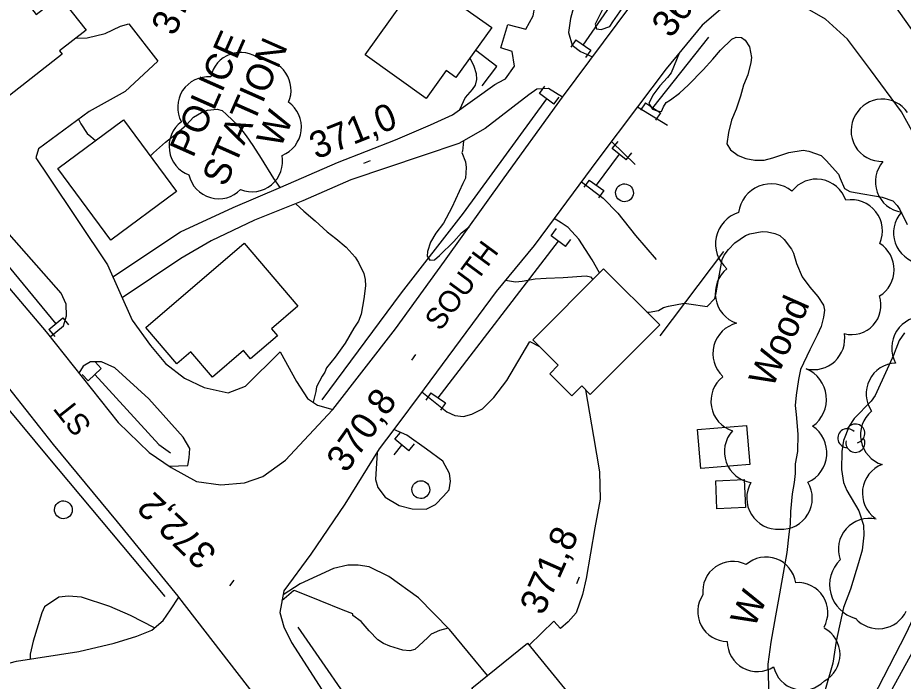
# Model space of a CAD drawing. Extents: x 287698 to 290158, y 5234163 to 5237182.
# Drawn here: x 289056.1 to 289155.5, y 5234872.4 to 5234946.9 of the extents above; entities that cross this region are included whole.
import ezdxf

# ---------------------------------------------------------------- set-up
doc = ezdxf.new("R2010")
doc.units = 0
for name, color, linetype in [('Niveau 1', 7, 'Continuous'), ('Niveau 19', 7, 'Continuous'), ('Niveau 2', 7, 'Continuous'), ('Niveau 21', 7, 'Continuous'), ('Niveau 26', 7, 'Continuous'), ('Niveau 3', 7, 'Continuous'), ('Niveau 31', 7, 'Continuous'), ('Niveau 36', 7, 'Continuous'), ('Niveau 37', 7, 'Continuous'), ('Niveau 4', 7, 'Continuous'), ('Niveau 44', 7, 'Continuous')]:
    doc.layers.add(name, color=color, linetype=linetype)

msp = doc.modelspace()

# ---------------------------------------------------------------- linework, layer by layer
at = {"layer": 'Niveau 1'}
for points in [[(289106.82, 5234942.37), (289106.86, 5234942.31), (289107.26, 5234941.47), (289107.53, 5234940.65), (289107.57, 5234939.95), (289107.42, 5234939.33), (289107.07, 5234938.86), (289106.3, 5234937.94), (289105.66, 5234936.57)], [(289106.09, 5234933.06), (289106, 5234931.94), (289105.92, 5234931.78)], [(289105.92, 5234931.78), (289106.34, 5234930.71), (289106.4, 5234930.1), (289106.35, 5234928.91), (289106.05, 5234928.29), (289104.8, 5234925.6), (289103.85, 5234923.85), (289103.01, 5234922.73), (289102.41, 5234921.71), (289102.06, 5234920.68), (289102.03, 5234920.13), (289102.32, 5234919.68), (289102.86, 5234919.72), (289103.4, 5234920.22), (289105.02, 5234921.77), (289105.87, 5234922.74), (289106.74, 5234923.43)], [(289133.48, 5234914.49), (289134.32, 5234915.38), (289134.47, 5234916.04), (289134.69, 5234917.3), (289135.14, 5234919.76), (289135.37, 5234920.26), (289135.85, 5234920.88), (289136.56, 5234921.62), (289137.76, 5234922.47), (289138.27, 5234922.63), (289139.66, 5234922.89), (289140.26, 5234922.86), (289141.08, 5234922.7), (289141.62, 5234922.44), (289142.13, 5234922), (289142.93, 5234920.94), (289143.15, 5234920.46), (289143.52, 5234919.31), (289144.14, 5234917.81), (289144.99, 5234916.64), (289145.89, 5234915.62), (289146.54, 5234914.63), (289146.64, 5234914.09), (289146.52, 5234913.29), (289146.26, 5234912.26), (289145.84, 5234911.27), (289145, 5234909.63), (289143.94, 5234907.4), (289143.71, 5234906.28), (289143.45, 5234904.55), (289143.37, 5234903.39), (289143.48, 5234902.36), (289143.65, 5234900.15), (289143.62, 5234898.21), (289143.37, 5234896.82), (289143.37, 5234895.75), (289143.25, 5234894.72), (289143.03, 5234893.48), (289142.83, 5234891.47), (289142.79, 5234890.05), (289142.64, 5234888.93), (289142.41, 5234886.89), (289142.11, 5234885.21), (289141.59, 5234882.25), (289141.15, 5234879.76), (289140.63, 5234876.81), (289140.28, 5234874.35), (289140.33, 5234873.15), (289140.39, 5234870.52)], [(289117.29, 5234917.74), (289119.87, 5234917.94), (289120.38, 5234917.81), (289120.63, 5234917.52)], [(289110.82, 5234917.46), (289111.95, 5234917.27), (289112.68, 5234917.35), (289114.14, 5234917.59), (289115.4, 5234917.67), (289117.29, 5234917.74)], [(289126.7, 5234913.86), (289126.95, 5234913.87), (289128.02, 5234914.05), (289128.56, 5234914.36), (289129.12, 5234914.54), (289130.9, 5234914.86), (289131.41, 5234914.77), (289133.48, 5234914.49)], [(289133.41, 5234914.5), (289133.41, 5234914.5)]]:
    msp.add_lwpolyline(points, dxfattribs=at)
at = {"layer": 'Niveau 19'}
for points in [[(289138.14, 5234965.8), (289136.4, 5234967.14), (289135.18, 5234967.25), (289133.64, 5234966.61), (289132.69, 5234965.11), (289129.29, 5234960.94), (289125.81, 5234958.36), (289123.36, 5234956.18), (289120.16, 5234951.97), (289118.78, 5234949.33), (289118.13, 5234946.82), (289117.91, 5234945.23), (289118.32, 5234943.82), (289119.23, 5234943.11), (289120.61, 5234942.52)], [(289110.67, 5234939.96), (289110.81, 5234940.05), (289111.84, 5234941.45), (289111.57, 5234943.12), (289110.3, 5234943.51), (289111.09, 5234946.13), (289113.11, 5234945.62), (289113.94, 5234947.11), (289114.12, 5234948.16), (289114.62, 5234950.95), (289114.6, 5234953.6), (289114.02, 5234955.65), (289112.88, 5234957.68), (289111.51, 5234959.24), (289109.62, 5234959.96), (289107.86, 5234960.07), (289106.32, 5234959.67), (289104.68, 5234959.1), (289103.47, 5234958.12), (289102.19, 5234956.23), (289100.51, 5234953.5)], [(289062.58, 5234944.6), (289063.86, 5234944.63), (289065.87, 5234945.12), (289067.58, 5234945.94), (289068.54, 5234946.22), (289071.77, 5234942.03), (289068.12, 5234938.63), (289064.07, 5234936.38), (289058.37, 5234932.17), (289058.09, 5234931.18), (289059.46, 5234929.13), (289066.13, 5234919.16), (289068.89, 5234912.95), (289070.95, 5234910.13), (289072.65, 5234908.1), (289074.79, 5234906.43), (289077, 5234905.39), (289079.7, 5234904.81), (289081.64, 5234905.54), (289085.51, 5234909.39), (289087.34, 5234906.08), (289088.59, 5234904.18), (289089.73, 5234903.41), (289091.45, 5234902.93)], [(289109.62, 5234939.4), (289110.67, 5234939.96)], [(289066.72, 5234917.83), (289074.34, 5234922.87), (289080.24, 5234925.61), (289085.58, 5234927.9), (289091.96, 5234930.65), (289098.49, 5234933.18), (289102.39, 5234934.87), (289104.88, 5234936.01), (289109.62, 5234939.4)], [(289117.22, 5234937.97), (289115.67, 5234938.97), (289114.34, 5234938.88), (289113.46, 5234938.25)], [(289113.46, 5234938.25), (289108.55, 5234934.45), (289105.59, 5234932.78), (289101.58, 5234931.43), (289093.44, 5234928.71), (289088.07, 5234926.34), (289082.65, 5234924.19), (289077.79, 5234921.86), (289074.36, 5234919.87), (289067.78, 5234915.45)], [(289125.65, 5234936.91), (289129.02, 5234934.85)], [(289125.4, 5234930.43), (289122.71, 5234933)], [(289119.35, 5234928.49), (289121.79, 5234926.64), (289123.44, 5234924.97), (289125.42, 5234922.45), (289127.73, 5234919.77)], [(289059.69, 5234911.09), (289061.21, 5234912.33), (289061.52, 5234913.44), (289061.49, 5234914.76), (289060.94, 5234915.98), (289054.27, 5234923.53), (289053.01, 5234923.91), (289052.06, 5234923.68), (289051.2, 5234923.1), (289050.72, 5234921.79)], [(289121.39, 5234918.28), (289120.57, 5234919.73), (289119.07, 5234922.05), (289117.88, 5234923.37), (289117.06, 5234923.88), (289116.29, 5234924.36)], [(289101.44, 5234904.9), (289104.24, 5234902.67), (289105.14, 5234902.24), (289106.09, 5234902.14), (289107.06, 5234902.41), (289108.26, 5234902.99), (289109.52, 5234904.27), (289110.99, 5234906.19), (289113.55, 5234910.57), (289114.63, 5234910.01)], [(289073.07, 5234896.57), (289075.16, 5234896.65), (289075.31, 5234897.52), (289075.37, 5234898.55), (289074.64, 5234899.83), (289070.78, 5234904.11), (289066.97, 5234907.6), (289065.45, 5234908.28), (289064.23, 5234908.29), (289063.39, 5234907.79), (289062.93, 5234907)], [(289119.79, 5234905.15), (289120.71, 5234899.88), (289121.37, 5234895.95), (289121.44, 5234892.85), (289120.87, 5234889.66), (289119.87, 5234883.97), (289119.49, 5234882.17), (289118.76, 5234880.12), (289117.85, 5234879.1), (289117.01, 5234878.34), (289116.26, 5234879.18), (289113.48, 5234876.48)], [(289096.4, 5234898.1), (289096.24, 5234895.06), (289096.48, 5234894.16), (289097.33, 5234893.1), (289098.89, 5234892.16), (289100.33, 5234891.78), (289101.93, 5234891.76), (289102.97, 5234892.25), (289103.85, 5234893.19), (289104.49, 5234893.93), (289104.66, 5234894.9), (289104.52, 5234895.73), (289103.79, 5234897.14), (289101.95, 5234898.46), (289099.73, 5234900.03), (289098.29, 5234900.7)], [(289108.8, 5234873.06), (289104.54, 5234878.22), (289101.06, 5234881.78), (289097.71, 5234884.18), (289095.5, 5234885.26), (289094.28, 5234885.47), (289093.12, 5234885.46), (289091.51, 5234885.07), (289087.75, 5234883.36), (289085.84, 5234882.11)], [(289039, 5234869.83), (289045.76, 5234872.04), (289055.91, 5234874.68), (289062.92, 5234875.75), (289066.89, 5234876.7), (289069.42, 5234877.47), (289071.11, 5234878.17), (289072.37, 5234879.23), (289073.22, 5234880.46), (289074.14, 5234881.87)]]:
    msp.add_lwpolyline(points, dxfattribs=at)
at = {"layer": 'Niveau 2'}
for points in [[(289122.03, 5234948.42), (289120.88, 5234946.18), (289121.04, 5234945.67), (289121.55, 5234945.58), (289122.54, 5234945.93), (289122.88, 5234946.44), (289124.45, 5234948.68)], [(289129.01, 5234940.2), (289128.15, 5234939.25), (289127.36, 5234938.22), (289126.91, 5234937.28), (289127.34, 5234936.63), (289127.86, 5234936.46), (289128.36, 5234936.39), (289128.55, 5234936.91), (289128.86, 5234937.4), (289129.36, 5234937.68), (289130.38, 5234938.43), (289131.36, 5234939.38), (289133.01, 5234941.04), (289134.12, 5234942.24), (289134.97, 5234943.25), (289136.23, 5234944.51), (289136.71, 5234944.73), (289137.33, 5234944.68), (289137.75, 5234944.39), (289138.22, 5234943.63), (289138.46, 5234942.45), (289138.36, 5234941.88), (289138.02, 5234940.5), (289137.55, 5234939.32), (289137.21, 5234938.1), (289136.71, 5234936.65), (289136.2, 5234935.4), (289135.86, 5234934.02), (289135.67, 5234932.73), (289136.1, 5234932.06), (289136.95, 5234931.45), (289137.82, 5234931.11), (289138.83, 5234930.93), (289139.86, 5234930.91), (289140.84, 5234931.19), (289142.63, 5234931.79), (289144.26, 5234932.05), (289144.89, 5234931.94), (289146.27, 5234931.43), (289146.84, 5234930.86), (289148.21, 5234929.34), (289148.41, 5234928.84), (289148.91, 5234927.75), (289149.49, 5234927.39), (289150.1, 5234927.28), (289153.12, 5234926.75), (289154.33, 5234926.35), (289154.81, 5234925.84), (289155.11, 5234925.38), (289155.93, 5234923.71)], [(289130.35, 5234942.99), (289129.43, 5234940.73), (289129.01, 5234940.2)], [(289070.93, 5234931.37), (289071.31, 5234931.73), (289072.64, 5234932.92), (289073.65, 5234933.72), (289075, 5234934.88), (289075.79, 5234935.72), (289076.7, 5234936.27), (289077.36, 5234936.52), (289078.43, 5234936.63), (289079.01, 5234936.47), (289079.51, 5234936.04), (289080.83, 5234934.77), (289081.71, 5234933.66)], [(289062.89, 5234935.51), (289063.15, 5234934.98), (289063.86, 5234933.92), (289064.25, 5234933.57), (289064.8, 5234933.12)], [(289081.71, 5234933.66), (289082.47, 5234932.57), (289083.37, 5234931.11), (289084.76, 5234928.84), (289085.5, 5234927.86)], [(289087.27, 5234926.02), (289088.19, 5234925.18), (289089.46, 5234924.09), (289090.79, 5234922.88), (289091.76, 5234922.12), (289092.92, 5234921.14), (289093.96, 5234920.02), (289094.3, 5234919.41), (289094.9, 5234918.21), (289095.07, 5234917.53), (289095.12, 5234916.81), (289094.93, 5234915.34), (289094.61, 5234913.63), (289094.32, 5234912.83), (289093.8, 5234912.05), (289092.81, 5234910.36), (289091.7, 5234908.8), (289090.74, 5234907.61), (289090.53, 5234907.1), (289090.25, 5234906.68), (289089.61, 5234905.48), (289089.52, 5234904.96), (289089.23, 5234903.75)], [(289155.64, 5234911.54), (289155.04, 5234910.67), (289154.64, 5234909.69), (289154.61, 5234909.62)], [(289154.61, 5234909.62), (289154.42, 5234909.1), (289153.7, 5234907.44), (289152.33, 5234904.5), (289151.89, 5234903.87), (289149.96, 5234901.9), (289149.41, 5234901.07), (289148.79, 5234899.44), (289148.58, 5234898.2), (289148.54, 5234896.18), (289148.79, 5234894.75), (289149.15, 5234893.84), (289150.49, 5234891.56), (289151.01, 5234889.95), (289151.08, 5234888.84), (289150.87, 5234887.14), (289150.46, 5234885.72), (289149.57, 5234882.77), (289148.79, 5234880.72), (289147.96, 5234876.92), (289147.58, 5234874.46), (289146.71, 5234871.46)], [(289071.42, 5234878.43), (289068.73, 5234879.8), (289066.41, 5234880.82), (289063.22, 5234881.85), (289061.74, 5234881.98), (289060.65, 5234881.86), (289059.05, 5234880.78), (289058.75, 5234880.09), (289057.77, 5234876.94), (289057.44, 5234875.48), (289057.44, 5234874.91)], [(289093.67, 5234880), (289092.61, 5234880.39), (289090.03, 5234881.46), (289087.14, 5234882.62), (289087.03, 5234882.56), (289085.72, 5234881.44)], [(289104.37, 5234878.4), (289103.41, 5234878.12), (289102.49, 5234877.72), (289102.07, 5234877.31), (289100.66, 5234876.01), (289100.08, 5234875.83), (289099.29, 5234875.91), (289097.82, 5234876.35), (289097.11, 5234876.68), (289096.49, 5234877.09), (289095.53, 5234878.09), (289094.63, 5234879.12), (289093.68, 5234879.82), (289093.67, 5234880)]]:
    msp.add_lwpolyline(points, dxfattribs=at)
at = {"layer": 'Niveau 21'}
for points in [[(289065.93, 5234814.28), (289080.43, 5234820.36), (289085.56, 5234822.15), (289095.57, 5234827.48), (289103.57, 5234831.83), (289105.46, 5234833.33), (289106.17, 5234834.93), (289106.24, 5234836.58), (289105.61, 5234838.24), (289104.03, 5234840.63), (289095.62, 5234852.75), (289088.9, 5234862.55), (289082.75, 5234870.74), (289074.14, 5234881.87), (289074.07, 5234881.96), (289067.25, 5234890.31), (289060.07, 5234898.99), (289052.35, 5234908.74), (289042.72, 5234920.95), (289033.65, 5234932.26), (289025.77, 5234942.63), (289016.04, 5234954.94)], [(289152.24, 5234951.54), (289157.04, 5234944.68), (289160.72, 5234938.81), (289163.33, 5234934.6), (289165.72, 5234930.34), (289167.42, 5234926.61), (289169.62, 5234921.69), (289170.62, 5234918.06), (289171.87, 5234913.13), (289172.68, 5234908.86), (289172.81, 5234904.11), (289172.66, 5234900.46), (289172.14, 5234897.54), (289171.39, 5234894.08), (289169.96, 5234889.2), (289168.07, 5234884.35)], [(289157.86, 5234931.66), (289155.31, 5234936.33), (289151.82, 5234941.05), (289149.24, 5234944.51), (289146.75, 5234946.75), (289143.17, 5234948.81)], [(289035.66, 5234948.13), (289035.47, 5234945.17), (289035.87, 5234942.18), (289036.47, 5234940.85), (289039.03, 5234936.97), (289043.97, 5234930.96), (289051.21, 5234921.12), (289059.26, 5234911.63), (289067.32, 5234901.46), (289070.83, 5234898.1), (289073.27, 5234896.43), (289076.14, 5234894.85), (289078.86, 5234894.47), (289081.5, 5234894.71), (289083.59, 5234895.4), (289086.13, 5234897.23), (289091.41, 5234902.88), (289091.45, 5234902.93), (289098.48, 5234911.99), (289103.98, 5234919.57), (289110.69, 5234928.93), (289116.61, 5234937.16), (289117.22, 5234937.97), (289124.9, 5234948.27)], [(289134.96, 5234947.82), (289132.9, 5234946.05), (289128.85, 5234941.18), (289125.65, 5234936.91), (289121.2, 5234930.99), (289116.29, 5234924.36), (289114.04, 5234921.33), (289109.76, 5234916.19)], [(289109.76, 5234916.19), (289101.7, 5234905.25), (289098.29, 5234900.7), (289096.65, 5234898.5), (289092.79, 5234892.3), (289088.96, 5234886.7), (289085.92, 5234882.56), (289085.49, 5234880.14), (289085.94, 5234878.52), (289086.81, 5234876.78), (289093.59, 5234866.2)], [(289153.25, 5234869.69), (289156.72, 5234876.03)]]:
    msp.add_lwpolyline(points, dxfattribs=at)
at = {"layer": 'Niveau 26'}
for p, q in [((289118.73, 5234944.4), (289118.16, 5234943.59)), ((289118.73, 5234944.4), (289120.39, 5234943.24)), ((289120.39, 5234943.24), (289119.81, 5234942.43)), ((289114.64, 5234938.4), (289115.24, 5234939.2)), ((289116.26, 5234937.19), (289114.64, 5234938.4)), ((289116.26, 5234937.19), (289116.86, 5234937.99)), ((289126.55, 5234937.35), (289125.99, 5234936.53)), ((289126.55, 5234937.35), (289128.22, 5234936.22)), ((289128.22, 5234936.22), (289127.66, 5234935.39)), ((289122.82, 5234932.23), (289123.46, 5234933)), ((289124.38, 5234930.95), (289122.82, 5234932.23)), ((289124.38, 5234930.95), (289125.02, 5234931.72)), ((289120.22, 5234928.68), (289119.63, 5234927.87)), ((289120.22, 5234928.68), (289121.86, 5234927.51)), ((289121.86, 5234927.51), (289121.28, 5234926.69)), ((289115.94, 5234922.43), (289116.55, 5234923.23)), ((289117.56, 5234921.22), (289115.94, 5234922.43)), ((289117.56, 5234921.22), (289118.16, 5234922.02)), ((289059.56, 5234911.89), (289061.1, 5234913.2)), ((289061.1, 5234913.2), (289061.75, 5234912.44)), ((289059.56, 5234911.89), (289060.21, 5234911.13)), ((289065.42, 5234907.54), (289064.73, 5234908.26)), ((289063.96, 5234906.15), (289063.27, 5234906.87)), ((289065.42, 5234907.54), (289063.96, 5234906.15)), ((289102.43, 5234904.8), (289101.87, 5234903.98)), ((289102.43, 5234904.8), (289104.1, 5234903.66)), ((289104.1, 5234903.66), (289103.54, 5234902.84)), ((289098.4, 5234899.58), (289099.03, 5234900.35)), ((289099.96, 5234898.3), (289098.4, 5234899.58)), ((289099.96, 5234898.3), (289100.6, 5234899.07))]:
    msp.add_line(p, q, dxfattribs=at)
at = {"layer": 'Niveau 3'}
for p, q in [((289094.92, 5234930.59), (289095.66, 5234930.89)), ((289100.29, 5234908.46), (289100.75, 5234909.1)), ((289118.83, 5234883.4), (289119.15, 5234884.13)), ((289079.86, 5234883.14), (289080.36, 5234883.76))]:
    msp.add_line(p, q, dxfattribs=at)
at = {"layer": 'Niveau 31'}
for points in [[(289048.26, 5234946.55), (289054.75, 5234951.62), (289058.14, 5234947.28), (289060.76, 5234949.31), (289063.73, 5234945.5), (289060.76, 5234943.18), (289061.05, 5234942.81), (289054.59, 5234937.77), (289052.43, 5234940.54), (289051.69, 5234939.96), (289049.06, 5234943.33), (289050.12, 5234944.16)], [(289095.05, 5234942.73), (289101.99, 5234952.43), (289104.89, 5234950.35), (289104.22, 5234949.41), (289109.28, 5234945.8), (289105.26, 5234940.19), (289104.16, 5234940.97), (289101.9, 5234937.82)], [(289066.51, 5234921.93), (289060.55, 5234929.97), (289067.92, 5234935.44), (289073.88, 5234927.39)], [(289070.45, 5234912.14), (289081.49, 5234921.58), (289087.51, 5234914.53), (289084.54, 5234911.99), (289085.21, 5234911.2), (289082.19, 5234908.61), (289081.4, 5234909.54), (289077.92, 5234906.56), (289075.5, 5234909.39), (289073.93, 5234908.06)], [(289128.14, 5234912.43), (289120.33, 5234904.61), (289119.38, 5234905.57), (289118.29, 5234904.47), (289115.79, 5234906.95), (289116.75, 5234907.91), (289113.88, 5234910.76), (289121.83, 5234918.72)], [(289138.25, 5234896.75), (289132.75, 5234896.29), (289132.38, 5234900.69), (289137.88, 5234901.15)], [(289137.76, 5234891.92), (289134.57, 5234891.78), (289134.43, 5234894.93), (289137.62, 5234895.07)], [(289116.19, 5234860.43), (289107.06, 5234871.64), (289113.3, 5234876.71), (289122.42, 5234865.5)]]:
    msp.add_lwpolyline(points, close=True, dxfattribs=at)
at = {"layer": 'Niveau 36'}
for centre in [(289124.187, 5234927.254), (289101.317, 5234893.934), (289061.177, 5234891.674)]:
    msp.add_ellipse(centre, major_axis=(0.908, -0.42), ratio=0.999982, dxfattribs=at)
at = {"layer": 'Niveau 37'}
for points in [[(289108.22, 5234939.26), (289109.84, 5234941.43), (289107.46, 5234943.25)], [(289128.21, 5234911.21), (289135.34, 5234920.66)]]:
    msp.add_lwpolyline(points, dxfattribs=at)
at = {"layer": 'Niveau 4'}
for points in [[(289119.55, 5234943.83), (289125.7, 5234952.74), (289130.29, 5234958.43), (289136.72, 5234966.33)], [(289127.38, 5234936.79), (289133.66, 5234944.7)], [(289090.24, 5234904.02), (289099.16, 5234916.03), (289106.1, 5234924.98), (289115.46, 5234937.79)], [(289121.03, 5234928.1), (289123.61, 5234931.58)], [(289052.44, 5234922.07), (289060.32, 5234912.54)], [(289103.26, 5234904.24), (289116.76, 5234921.82)], [(289050.26, 5234908.63), (289059.43, 5234897.61), (289072.56, 5234881.93)], [(289064.7, 5234906.85), (289071.91, 5234899), (289073.21, 5234898.08)], [(289098.31, 5234897.84), (289099.19, 5234898.93)], [(289152.07, 5234870.53), (289155.8, 5234877.77), (289157.82, 5234882.11)], [(289087.51, 5234878.5), (289095.32, 5234867.2)]]:
    msp.add_lwpolyline(points, dxfattribs=at)
at = {"layer": 'Niveau 44'}
for centre, radius, start, end in [((289154.176, 5234900.075), 3.492, 130.24383, 252.22884), ((289150.115, 5234900.239), 1.061, 282.26917, 149.72626), ((289149.203, 5234899.708), 1.061, 44.11537, 269.80396), ((289150.115, 5234899.178), 1.061, 166.93686, 29.62123), ((289140.085, 5234883.012), 3.359, 8.17857, 131.70635), ((289151.103, 5234883.249), 3.886, 133.66468, 255.34974), ((289136.338, 5234882.509), 3.369, 63.32988, 186.46405), ((289135.77, 5234880.247), 3.358, 145.8965, 269.31371), ((289145.026, 5234875.417), 3.364, 298.47004, 61.84563), ((289139.093, 5234876.878), 3.363, 179.78769, 303.09953), ((289144.211, 5234874.797), 3.363, 192.65285, 315.9881)]:
    msp.add_arc(centre, radius, start, end, dxfattribs=at)
for centre, major_axis, ratio, start_param, end_param in [((289081.066, 5234939.588), (-2.852, 1.873), 0.99897, 4.59747, 6.669327), ((289083.323, 5234938.782), (-2.117, 2.687), 0.99944, 3.637234, 5.636948), ((289077.428, 5234936.847), (-3.046, 1.549), 0.999325, 5.097018, 7.25361), ((289153.131, 5234934.315), (-3.446, 0.068), 0.999618, 3.764491, 5.788524), ((289084.492, 5234934.636), (2.935, -1.749), 0.999273, 5.620978, 7.776112), ((289153.074, 5234934.209), (2.949, -1.793), 0.995955, 3.139092, 5.293489), ((289076.46, 5234932.464), (0.483, -3.38), 0.999751, 3.636426, 5.788352), ((289082.38, 5234930.789), (3.136, -1.358), 0.999608, 4.730526, 6.887801), ((289155.829, 5234928.506), (-3.257, -1.2), 0.999341, 5.219006, 7.342591), ((289078.616, 5234929.995), (3.289, -0.924), 0.999247, 3.632856, 5.791922), ((289145.747, 5234925.288), (-2.025, 2.855), 0.99642, 4.423842, 6.579257), ((289140.657, 5234924.565), (-1.384, 3.422), 0.998768, 5.217033, 7.340924), ((289149.664, 5234922.969), (-2.164, 2.747), 0.997513, 3.633396, 5.791382), ((289138.115, 5234921.517), (-3.594, 0.883), 0.99798, 5.259063, 7.379723), ((289157.872, 5234922.769), (-3.357, -0.894), 0.999278, 5.294387, 7.419668), ((289150.967, 5234918.633), (-0.931, 3.371), 0.998893, 3.431408, 5.438861), ((289137.947, 5234915.973), (-3.533, -0.536), 0.996104, 5.246233, 7.36839), ((289149.555, 5234914.761), (2.561, -2.375), 0.960625, 5.235445, 7.324797), ((289157.737, 5234909.824), (-2.714, 2.278), 0.999776, 5.350244, 7.476828), ((289137.618, 5234909.205), (2.445, -2.519), 0.998381, 2.614277, 4.758814), ((289145.418, 5234910.906), (2.338, 2.608), 0.999941, 3.636962, 5.596851), ((289154.772, 5234904.689), (-2.643, 2.224), 0.999929, 5.455803, 7.582333), ((289143.157, 5234904.077), (3.714, 0.119), 0.999474, 5.298294, 7.423031), ((289137.372, 5234903.847), (1.317, -3.231), 0.997547, 3.421624, 5.582274), ((289143.299, 5234898.05), (3.601, -0.302), 0.999393, 5.221292, 7.347288), ((289138.896, 5234898.195), (1.186, -3.286), 0.99787, 3.63442, 5.790358), ((289154.331, 5234893.535), (-0.441, -3.414), 0.995587, 3.634866, 5.789912), ((289141.41, 5234892.973), (1.828, -2.986), 0.997508, 3.634818, 5.78996), ((289141.773, 5234892.981), (-1.633, 3.102), 0.999208, 2.610319, 4.760624), ((289151.653, 5234887.259), (-2.281, -2.59), 0.995577, 3.637045, 5.787733), ((289143.664, 5234880.141), (-1.804, 2.833), 0.999984, 3.633091, 5.791687), ((289152.705, 5234881.772), (3.356, 0.793), 0.999456, 3.633037, 5.609526)]:
    msp.add_ellipse(centre, major_axis=major_axis, ratio=ratio, start_param=start_param, end_param=end_param, dxfattribs=at)

# ---------------------------------------------------------------- texts
at = {"layer": 'Niveau 21'}
for s, rotation, p in [('SOUTH', 53.61922, (289103.51, 5234911.63)), ('ST', 128.39777, (289064.45, 5234901.16))]:
    msp.add_text(s, height=2.4, rotation=rotation, dxfattribs=at).set_placement(p)
at = {"layer": 'Niveau 3'}
for s, rotation, p in [('370,6', 66.1217, (289073.67, 5234944.75)), ('367,8', 53.08351, (289129.4, 5234944.49)), ('371,0', 21.63524, (289089.56, 5234930.97)), ('370,8', 54.71989, (289092.95, 5234895.69)), ('372,2', 136.42928, (289078.57, 5234886.93)), ('371,8', 66.1217, (289115.04, 5234879.71))]:
    msp.add_text(s, height=3, rotation=rotation, dxfattribs=at).set_placement(p)
at = {"layer": 'Niveau 31'}
for s, p in [('POLICE', (289075.73, 5234931.07)), ('STATION', (289079.39, 5234927.81))]:
    msp.add_text(s, height=3, rotation=66.12117, dxfattribs=at).set_placement(p)
at = {"layer": 'Niveau 44'}
for s, p in [('W', (289085.52, 5234932.12)), ('Wood', (289140.79, 5234905.21)), ('W', (289138.73, 5234878.27))]:
    msp.add_text(s, height=3, rotation=66.1217, dxfattribs=at).set_placement(p)

doc.saveas('drawing.dxf')
